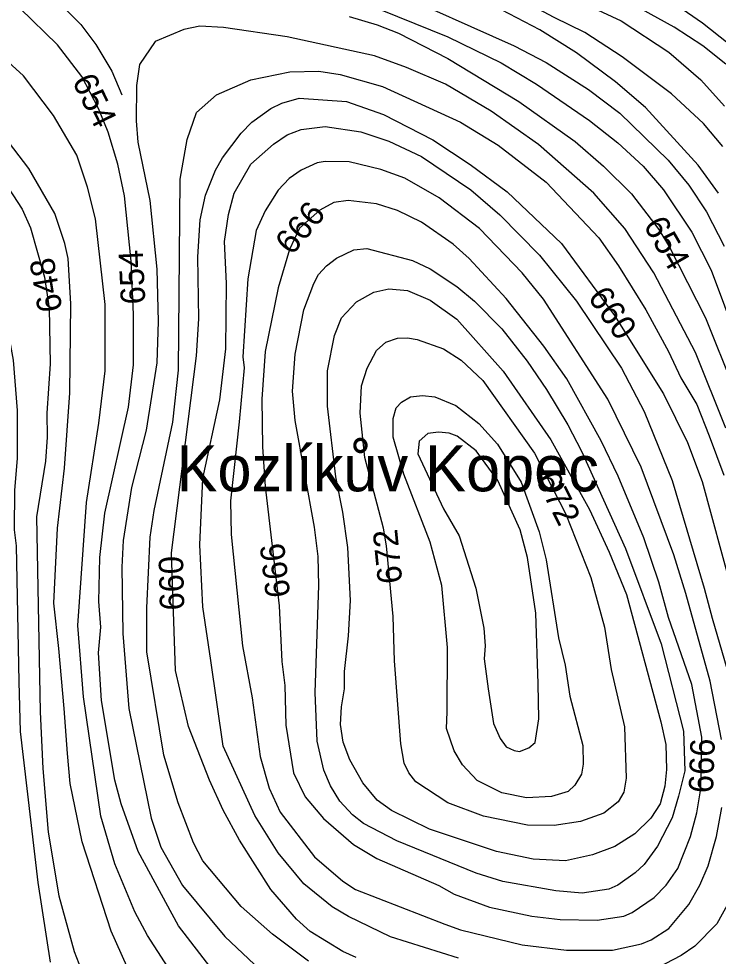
# Model space of a CAD drawing. Extents: x -709418 to -703832, y -1161719 to -1157826.
# Drawn here: x -708014.2 to -707785.2, y -1160439.6 to -1160132.7 of the extents above; entities that cross this region are included whole.
import ezdxf

# ---------------------------------------------------------------- set-up
doc = ezdxf.new("R2010")
doc.units = 0
for name, color, linetype in [('105_místní názvy', 7, 'Continuous'), ('120_vrstevnice hlavní', 7, 'Continuous'), ('121_vrstevnice hlavní_popis', 7, 'Continuous'), ('122_vrstevnice základní', 7, 'Continuous'), ('124_vrstevnice doplňková', 7, 'Continuous')]:
    doc.layers.add(name, color=color, linetype=linetype)

msp = doc.modelspace()

# ---------------------------------------------------------------- linework, layer by layer
at = {"layer": '120_vrstevnice hlavní'}
for points in [[(-707979.86, -1159879.75), (-707972.06, -1159910.12), (-707968.44, -1159931.82), (-707963.23, -1159956.99), (-707958.17, -1159973.19), (-707951.37, -1159989.39), (-707934.74, -1160021.79), (-707922.3, -1160042.04), (-707908.41, -1160060.26), (-707889.75, -1160079.93), (-707879.34, -1160087.89), (-707868.78, -1160094.4), (-707847.08, -1160105.25), (-707810.63, -1160121.74), (-707798.48, -1160128.53), (-707790.38, -1160134.03), (-707781.99, -1160140.68), (-707769.55, -1160153.41), (-707762.32, -1160162.53), (-707758.56, -1160168.17)], [(-708041.28, -1159893.52), (-708031.65, -1159903.76), (-708022.25, -1159919.67), (-708003.15, -1159961.04), (-707995.49, -1159979.84), (-707984.93, -1160002.4), (-707972.49, -1160024.97), (-707953.69, -1160055.06), (-707946.31, -1160070.1), (-707935.32, -1160096.42), (-707930.25, -1160103.51), (-707925.62, -1160107.71), (-707917.96, -1160112.62), (-707911.02, -1160116.09), (-707893.66, -1160122.89), (-707852, -1160141.55), (-707841.59, -1160147.05), (-707827.7, -1160155.87), (-707817.43, -1160163.68), (-707801.66, -1160179.02), (-707794.86, -1160187.26), (-707789.08, -1160195.94), (-707783.29, -1160207.22)], [(-707968.58, -1160465.84), (-707983.92, -1160431.42), (-707993.46, -1160402.2), (-707997.37, -1160383.11), (-707998.23, -1160373.27), (-707999.39, -1160358.52), (-708001.13, -1160338.85), (-708002.72, -1160324.09), (-708001.56, -1160299.5), (-707999.25, -1160279.83), (-707997.51, -1160255.24), (-707997.22, -1160226.02), (-707998.09, -1160211.27), (-707999.1, -1160206.35), (-708002.43, -1160196.52), (-708010.96, -1160181.76), (-708022.25, -1160167.01), (-708037.15, -1160152.11), (-708052.33, -1160138.51), (-708063.47, -1160130.27)], [(-707903.78, -1160440.1), (-707908.12, -1160438.07), (-707918.83, -1160431.56), (-707923.31, -1160427.51), (-707931.7, -1160417.82), (-707941.97, -1160401.62), (-707947.32, -1160391.79), (-707951.81, -1160381.95), (-707958.6, -1160364.45), (-707962.89, -1160346.1), (-707964.24, -1160307.6), (-707956, -1160243.09), (-707955.28, -1160230.94), (-707955.57, -1160210.69), (-707954.84, -1160198.54), (-707953.11, -1160190.44), (-707949.78, -1160182.34), (-707947.47, -1160178.29), (-707941.39, -1160170.19), (-707937.92, -1160166.57), (-707931.7, -1160162.09), (-707928.13, -1160160.36), (-707922.44, -1160158.77), (-707906.97, -1160159.78), (-707894.82, -1160164.12), (-707878.61, -1160172.36), (-707866.47, -1160180.46)], [(-707866.47, -1160180.46), (-707854.31, -1160189.43), (-707836.58, -1160206.29), (-707819.17, -1160229.93), (-707803.11, -1160255.53), (-707795.3, -1160271.44), (-707790.53, -1160284.17), (-707780.98, -1160319.18)], [(-707887, -1160221.69), (-707879.48, -1160224.87), (-707870.85, -1160231.03), (-707855.62, -1160248.15), (-707839.99, -1160270.57), (-707827.41, -1160293.43), (-707820.9, -1160307.31), (-707815.26, -1160321.2), (-707803.98, -1160362.86), (-707802.4, -1160370.28), (-707802.21, -1160378.52), (-707802.73, -1160383.92), (-707804.23, -1160389.77), (-707807.26, -1160394.42), (-707812.55, -1160399.56), (-707819.1, -1160403.72), (-707826.41, -1160406.41), (-707835.24, -1160408.36), (-707845.82, -1160407.87), (-707857.79, -1160405.38), (-707879.77, -1160398.01), (-707892.21, -1160391.93), (-707896.84, -1160388.6), (-707901.61, -1160382.82), (-707905.81, -1160375.3), (-707907.98, -1160369.51), (-707908.85, -1160363.73), (-707908.56, -1160357.94), (-707907.54, -1160352.15), (-707907.54, -1160346.37), (-707906.24, -1160334.8), (-707905.66, -1160323.23), (-707906.53, -1160305.87), (-707908.12, -1160294.3), (-707910.44, -1160282.73), (-707913.19, -1160259.58), (-707913.19, -1160248.01), (-707910.87, -1160236.44), (-707908.56, -1160230.65), (-707903.64, -1160225.45), (-707898, -1160222.26), (-707893.08, -1160221.11), (-707887, -1160221.69)]]:
    msp.add_lwpolyline(points, dxfattribs=at)
at = {"layer": '122_vrstevnice základní'}
for points in [[(-708003.44, -1159881.48), (-707998.38, -1159898.84), (-707985.36, -1159936.45), (-707975.53, -1159968.27), (-707967.14, -1159991.41), (-707962.65, -1160000.09), (-707937.2, -1160039.43), (-707921.43, -1160068.07), (-707913.76, -1160077.62), (-707906.82, -1160084.71), (-707897.42, -1160092.52), (-707885.85, -1160100.47), (-707877.17, -1160105.39), (-707817, -1160133.45), (-707801.38, -1160143.72), (-707790.96, -1160152.69), (-707783.15, -1160161.37)], [(-707782.72, -1160147.63), (-707790.24, -1160141.55), (-707799.64, -1160135.48), (-707810.34, -1160129.55), (-707861.69, -1160105.1), (-707879.19, -1160095.56), (-707891.63, -1160086.88), (-707904.94, -1160075.59), (-707912.75, -1160067.35), (-707922.01, -1160053.61), (-707931.84, -1160036.54), (-707939.51, -1160024.97), (-707948.04, -1160010.5), (-707957.01, -1159993.15), (-707965.98, -1159970), (-707972.63, -1159950.62), (-707974.95, -1159940.21), (-707990.57, -1159885.53)], [(-707783.73, -1160174.53), (-707790.09, -1160167.01), (-707800.51, -1160157.32), (-707816.71, -1160145.17), (-707828.86, -1160137.21), (-707838.98, -1160132.3), (-707863.57, -1160119.13), (-707885.56, -1160107.99), (-707897.13, -1160101.2), (-707910.73, -1160090.64), (-707921.86, -1160078.49), (-707929.1, -1160069.23), (-707943.7, -1160043.77), (-707956.72, -1160025.26), (-707963.23, -1160013.69)], [(-708185.84, -1160072.12), (-708179.62, -1160078.49), (-708173.69, -1160082.97), (-708154.6, -1160094.11), (-708106, -1160116.82), (-708072.15, -1160136.34), (-708047.56, -1160154.57), (-708031.65, -1160168.89), (-708025.43, -1160176.27), (-708013.13, -1160195.07), (-708010.39, -1160201.15), (-708005.76, -1160217.35), (-708004.31, -1160227.47), (-708003.88, -1160245.7), (-708005.03, -1160261.9), (-708004.89, -1160269.71), (-708005.47, -1160277.52), (-708008.36, -1160295.74), (-708007.2, -1160359.68), (-708006.34, -1160378.19), (-708004.6, -1160399.02), (-708001.13, -1160419.85), (-707996.07, -1160438.07), (-707988.4, -1160457.75)], [(-708190.61, -1160086.59), (-708182.08, -1160092.52), (-708168.19, -1160100.18), (-708119.59, -1160122.17), (-708103.39, -1160130.41), (-708077.65, -1160145.6), (-708062.02, -1160156.59), (-708049.01, -1160166.86), (-708038.74, -1160177.71), (-708031.5, -1160189.57), (-708022.97, -1160212.72), (-708018.63, -1160230.07), (-708016.03, -1160244.54), (-708014.72, -1160261.03), (-708014.72, -1160276.65), (-708015.59, -1160287.06), (-708015.74, -1160300.08), (-708015.01, -1160305.29), (-708014.15, -1160349.84), (-708013.71, -1160366.04), (-708007.93, -1160415.51), (-708003.88, -1160441.55)], [(-707785.17, -1160189.86), (-707791.83, -1160180.61), (-707809.04, -1160161.8), (-707818.88, -1160153.41), (-707831.6, -1160143.87), (-707843.61, -1160136.34), (-707863.72, -1160125.79), (-707896.7, -1160111.47), (-707906.82, -1160104.52)], [(-707934.01, -1160114.21), (-707873.7, -1160138.66), (-707856.34, -1160147.19), (-707844.77, -1160154.14), (-707827.41, -1160166), (-707818.15, -1160173.37), (-707809.76, -1160181.04), (-707803.11, -1160188.71), (-707793.85, -1160202.59), (-707787.49, -1160215.03), (-707774.47, -1160250.04)], [(-707959.76, -1160451.96), (-707972.06, -1160432.87), (-707976.25, -1160425.06), (-707982.76, -1160409.43), (-707987.39, -1160393.81), (-707993.03, -1160354.76), (-707994.91, -1160331.33), (-707992.02, -1160291.11), (-707987.97, -1160265.08), (-707985.94, -1160248.01), (-707985.94, -1160226.31), (-707989.12, -1160198.25), (-707991.73, -1160187.84), (-707995.2, -1160177.42), (-708002.86, -1160164.41), (-708012.7, -1160151.39), (-708021.23, -1160143.72), (-708043.22, -1160126.65)], [(-707946.89, -1160449.21), (-707961.93, -1160429.68), (-707975.09, -1160405.38), (-707980.73, -1160389.76), (-707982.76, -1160381.95), (-707987.1, -1160355.92), (-707988.11, -1160340.29), (-707987.39, -1160331.9), (-707987.97, -1160323.52), (-707987.68, -1160309.05), (-707986.09, -1160294.59), (-707978.28, -1160259.87), (-707976.68, -1160245.99), (-707976.68, -1160229.5), (-707977.41, -1160212.14), (-707979.58, -1160190.73), (-707981.75, -1160180.32), (-707984.93, -1160169.9), (-707988.11, -1160162.09), (-707993.61, -1160151.68), (-708001.56, -1160141.26), (-708013.86, -1160129.26)], [(-707906.1, -1160132.01), (-707896.84, -1160134.75), (-707889.9, -1160137.5), (-707873.7, -1160145.75), (-707850.55, -1160159.78), (-707832.04, -1160172.94), (-707822.78, -1160181.04), (-707813.67, -1160190.01), (-707804.7, -1160201.72), (-707801.23, -1160207.51), (-707789.37, -1160230.65), (-707780.11, -1160253.8)], [(-707782.72, -1160266.81), (-707792.7, -1160241.94), (-707806.29, -1160215.9), (-707815.84, -1160201.44), (-707825.96, -1160189.86), (-707844.04, -1160173.95), (-707859.52, -1160162.96), (-707874.56, -1160154.14), (-707887.29, -1160148.64), (-707897.71, -1160144.88), (-707926.35, -1160138.66), (-707947.18, -1160135.62), (-707954.99, -1160135.19), (-707960.19, -1160136.2), (-707969.6, -1160140.15), (-707974.65, -1160147.73), (-707975.65, -1160154.58), (-707975.82, -1160166.14), (-707975.24, -1160173.08), (-707971.33, -1160192.18), (-707969.02, -1160214.74), (-707968.58, -1160231.81), (-707969.02, -1160245.41), (-707972.49, -1160267.39), (-707977.26, -1160286.2)], [(-707919.4, -1160441.26), (-707931.12, -1160432.43), (-707941.39, -1160423.32), (-707953.97, -1160408.42), (-707957.01, -1160402.49), (-707962.07, -1160389.47), (-707966.7, -1160373.85), (-707972.34, -1160340), (-707972.34, -1160325.54), (-707971.19, -1160302.4), (-707969.89, -1160293.72), (-707963.81, -1160264.79), (-707961.93, -1160247.72), (-707961.35, -1160185.24), (-707959.04, -1160172.22), (-707956, -1160163.39), (-707949.49, -1160157.61), (-707938.21, -1160152.69), (-707925.48, -1160150.09), (-707915.93, -1160149.94), (-707908.99, -1160150.95), (-707895.1, -1160154.86)], [(-707895.1, -1160154.86), (-707869.65, -1160166.57), (-707857.32, -1160174.06), (-707841.59, -1160186.25), (-707824.37, -1160204.47), (-707817.86, -1160213.58), (-707808.9, -1160228.05), (-707801.52, -1160241.65), (-707797.47, -1160250.32), (-707792.26, -1160259), (-707788.21, -1160269.27), (-707783.44, -1160282.15)], [(-707870.22, -1160440.24), (-707892.5, -1160433.3), (-707906.24, -1160426.65), (-707911.59, -1160423.46), (-707920.85, -1160415.94), (-707929.24, -1160405.82), (-707936.91, -1160393.52), (-707947.35, -1160370.9), (-707951.39, -1160342.77), (-707953.97, -1160325.25), (-707954.99, -1160305), (-707953.98, -1160283.23), (-707948.43, -1160257.54), (-707946.45, -1160240.78), (-707946.16, -1160219.37), (-707946.89, -1160205.63), (-707945.59, -1160196.81), (-707943.7, -1160189.86), (-707938.21, -1160180.32), (-707930.83, -1160173.81), (-707926.36, -1160170.75), (-707921.72, -1160169.03), (-707913.91, -1160168.02), (-707902.19, -1160169.76), (-707893.08, -1160172.8), (-707882.38, -1160177.86)], [(-707882.38, -1160177.86), (-707866.18, -1160188.71), (-707856.77, -1160196.97), (-707843.76, -1160210.11), (-707831.6, -1160225.16), (-707816.85, -1160247.14), (-707809.47, -1160261.32), (-707800.36, -1160283.88), (-707789.8, -1160319.18), (-707787.2, -1160329.01), (-707777.07, -1160363.73)], [(-707784.16, -1160368.64), (-707787.92, -1160349.55), (-707795.88, -1160320.91), (-707799.78, -1160308.18), (-707810.49, -1160279.54), (-707821.34, -1160257.27), (-707842.45, -1160224.58), (-707849.4, -1160215.9), (-707863.43, -1160201.44), (-707876.59, -1160191.31), (-707887.87, -1160184.95), (-707895.68, -1160182.05), (-707906.1, -1160179.59), (-707913.91, -1160179.45), (-707916.51, -1160179.88), (-707921.72, -1160182.34), (-707925.7, -1160184.98), (-707929.24, -1160188.85), (-707933.58, -1160195.65), (-707936.47, -1160202.01), (-707939.22, -1160217.92)], [(-707914.49, -1160394.54), (-707904.65, -1160403.07), (-707896.99, -1160407.66), (-707876.73, -1160416.52), (-707871.67, -1160419.27), (-707860.1, -1160423.61), (-707846.21, -1160426.5), (-707836.96, -1160427.66), (-707824.81, -1160427.8), (-707816.13, -1160426.5), (-707813.38, -1160425.34), (-707806.15, -1160420.43), (-707802.24, -1160416.38), (-707798.48, -1160410.88), (-707794.29, -1160400.47), (-707792.26, -1160392.66), (-707790.96, -1160384.84), (-707790.56, -1160367.97), (-707793.85, -1160350.71), (-707801.52, -1160328.72), (-707804.7, -1160317.15), (-707809.62, -1160302.69), (-707818.01, -1160282.44), (-707823.51, -1160270.86), (-707834.79, -1160250.61), (-707842.31, -1160239.91), (-707854.6, -1160224.29), (-707866.75, -1160211.27), (-707871.96, -1160206.5), (-707882.38, -1160199.27), (-707890.19, -1160195.5), (-707897.13, -1160193.33), (-707906.39, -1160192.18), (-707911.02, -1160192.9), (-707915.64, -1160195.36), (-707922.3, -1160201.29), (-707925.62, -1160208.23), (-707929.24, -1160220.82), (-707933.58, -1160241.65), (-707934.59, -1160257.27), (-707934.45, -1160272.89), (-707933.58, -1160285.91), (-707928.95, -1160324.96), (-707928.08, -1160343.19), (-707927.07, -1160351), (-707926.78, -1160364.02), (-707924.32, -1160379.64), (-707920.42, -1160387.45), (-707914.49, -1160394.54)], [(-707830.01, -1160274.34), (-707815.55, -1160306.16), (-707803.92, -1160337.39), (-707796.61, -1160366.01), (-707796.2, -1160378.98), (-707798.26, -1160387.26), (-707800.28, -1160394.36), (-707805.14, -1160403.65), (-707809.47, -1160409.58), (-707812.37, -1160412.33), (-707818.15, -1160416.38), (-707821.05, -1160417.68), (-707829.72, -1160418.98), (-707838.4, -1160418.26), (-707855.76, -1160415.22), (-707864.44, -1160412.47), (-707890.48, -1160401.91), (-707901.35, -1160396.16), (-707904.94, -1160393.38), (-707909.13, -1160388.89), (-707912.17, -1160383.83), (-707914.34, -1160378.77), (-707916.51, -1160369.22), (-707917.23, -1160353.31), (-707915.93, -1160318.31), (-707916.22, -1160308.76), (-707917.38, -1160299.21), (-707923.74, -1160264.21), (-707924.61, -1160254.66), (-707923.74, -1160242.51), (-707920.85, -1160228.05), (-707917.67, -1160219.37), (-707916.08, -1160216.48), (-707913.47, -1160213.58), (-707910.15, -1160211.13), (-707904.51, -1160208.38), (-707900.31, -1160207.94), (-707885.27, -1160211.85), (-707879.48, -1160214.6), (-707870.8, -1160220.38), (-707865.02, -1160225.16), (-707856.05, -1160234.27), (-707847.81, -1160244.83), (-707841.44, -1160254.08), (-707834.5, -1160265.66), (-707830.01, -1160274.34)], [(-707939.22, -1160217.92), (-707940.81, -1160243.38), (-707940.37, -1160247.02), (-707942.11, -1160264.64), (-707944.86, -1160290.54), (-707944.72, -1160301.53), (-707940.96, -1160337.98), (-707937.77, -1160355.05), (-707935.17, -1160374.29), (-707932.21, -1160384.67), (-707928.68, -1160392.5), (-707917.38, -1160407.12), (-707908.12, -1160415.07), (-707903.93, -1160417.82), (-707874.71, -1160429.1), (-707869.65, -1160430.99), (-707849.4, -1160435.9), (-707834.93, -1160437.64), (-707819.89, -1160437.64), (-707810.34, -1160435.61), (-707807.16, -1160434.31), (-707801.38, -1160430.55), (-707794.86, -1160422.74), (-707791.25, -1160416.38), (-707788.5, -1160410.01), (-707785.75, -1160400.47), (-707784.02, -1160390.92)], [(-707822.49, -1160331.9), (-707820.32, -1160345.79), (-707815.9, -1160364.51), (-707815.4, -1160381.39), (-707816.14, -1160385.96), (-707818.01, -1160389.04), (-707822.64, -1160392.8), (-707830.3, -1160395.55), (-707838.98, -1160396.85), (-707847.66, -1160396.71), (-707862.12, -1160393.81), (-707873.7, -1160389.47), (-707884.26, -1160382.53), (-707886.57, -1160379.64), (-707888.02, -1160376.46), (-707889.17, -1160370.09), (-707891.2, -1160342.9), (-707891.63, -1160328.43), (-707893.8, -1160305.29), (-707894.81, -1160299.5), (-707900.89, -1160276.36), (-707902.48, -1160261.9), (-707902.05, -1160252.93), (-707900.17, -1160247.14), (-707897.13, -1160241.36), (-707894.09, -1160238.61), (-707890.19, -1160237.31), (-707887, -1160237.16), (-707883.82, -1160237.74), (-707875.14, -1160240.78), (-707869.36, -1160244.54), (-707862.27, -1160251.19), (-707845.38, -1160274.92), (-707835.08, -1160294.88), (-707826.98, -1160315.7), (-707822.49, -1160331.9)], [(-707871.09, -1160259.29), (-707863.57, -1160265.22), (-707857.48, -1160271.99), (-707849.69, -1160284.46), (-707843.9, -1160300.66), (-707841.59, -1160309.92), (-707837.54, -1160335.38), (-707835.37, -1160344.34), (-707833.78, -1160354.47), (-707829.58, -1160370.67), (-707829.44, -1160376.74), (-707830, -1160380.05), (-707832.18, -1160383.69), (-707834.35, -1160385.71), (-707839.85, -1160387.3), (-707847.95, -1160387.74), (-707856.05, -1160386.15), (-707864.15, -1160382.1), (-707868.92, -1160377.03), (-707871.7, -1160372.39), (-707874.2, -1160365.12), (-707873.97, -1160359.66), (-707873.84, -1160338.56), (-707875.72, -1160318.31), (-707879.48, -1160304.13), (-707888.16, -1160281.86), (-707891.63, -1160269.71), (-707891.63, -1160263.63), (-707890.62, -1160260.16), (-707888.88, -1160258.28), (-707885.99, -1160256.54), (-707882.09, -1160256.11), (-707878.04, -1160256.54), (-707871.09, -1160259.29)], [(-707977.26, -1160286.2), (-707980.01, -1160303.55), (-707980.44, -1160312.23), (-707980.16, -1160333.93), (-707978.13, -1160358.52), (-707970.9, -1160394.39), (-707967.72, -1160403.94), (-707960.63, -1160416.52), (-707946.74, -1160433.16), (-707935.03, -1160444.15)], [(-707779.39, -1160417.53), (-707785.69, -1160429.03), (-707792.84, -1160436.34), (-707797.33, -1160439.37), (-707805.14, -1160443.42)]]:
    msp.add_lwpolyline(points, dxfattribs=at)
at = {"layer": '124_vrstevnice doplňková'}
for points in [[(-708037.68, -1160102.46), (-708013.71, -1160116.53), (-708006.62, -1160121.59), (-707993.9, -1160134.61), (-707988.98, -1160141.12), (-707983.77, -1160149.94), (-707980.44, -1160157.61)], [(-707875.14, -1160293.14), (-707870.08, -1160301.96), (-707864.53, -1160319.09), (-707861.98, -1160332.19), (-707861.55, -1160337.98), (-707861.84, -1160342.32), (-707860.53, -1160352.15), (-707858.8, -1160363.44), (-707856.63, -1160368.35), (-707854.6, -1160371.1), (-707853.45, -1160371.68), (-707852.04, -1160372.32), (-707850.27, -1160372.64), (-707847.28, -1160371.46), (-707845.19, -1160369.72), (-707843.93, -1160361.9), (-707844.19, -1160350.42), (-707844.91, -1160327.28), (-707847.66, -1160309.05), (-707850.12, -1160300.08), (-707857.35, -1160283.88), (-707864.44, -1160274.19), (-707870.65, -1160269.42), (-707873.3, -1160268.35), (-707876.79, -1160268.07), (-707880.32, -1160268.56), (-707883.09, -1160271.01), (-707883.6, -1160275.17), (-707875.14, -1160293.14)]]:
    msp.add_lwpolyline(points, dxfattribs=at)

# ---------------------------------------------------------------- texts
at = {"layer": '105_místní názvy'}
msp.add_text('Kozlíkův Kopec', height=15, dxfattribs=at).set_placement((-707962.56, -1160287.43))
at = {"layer": '121_vrstevnice hlavní_popis'}
for s, rotation, p in [('654', 296.2575, (-707996.9, -1160153.15)), ('666', 50.1837, (-707924.83, -1160210.5)), ('654', 299.9089, (-707809.9, -1160200.32)), ('654', 92.719, (-707972.75, -1160226.08)), ('648', 99.6677, (-707999.88, -1160228.1)), ('660', 304.9498, (-707828.17, -1160223.93)), ('672', 296.57, (-707845.15, -1160283.38)), ('672', 95.709, (-707888.61, -1160317.31)), ('666', 96.8807, (-707925.29, -1160321.78)), ('660', 91.4326, (-707960, -1160326.36)), ('666', 87.9787, (-707786.94, -1160386.34))]:
    msp.add_text(s, height=8, rotation=rotation, dxfattribs=at).set_placement(p)

doc.saveas('drawing.dxf')
